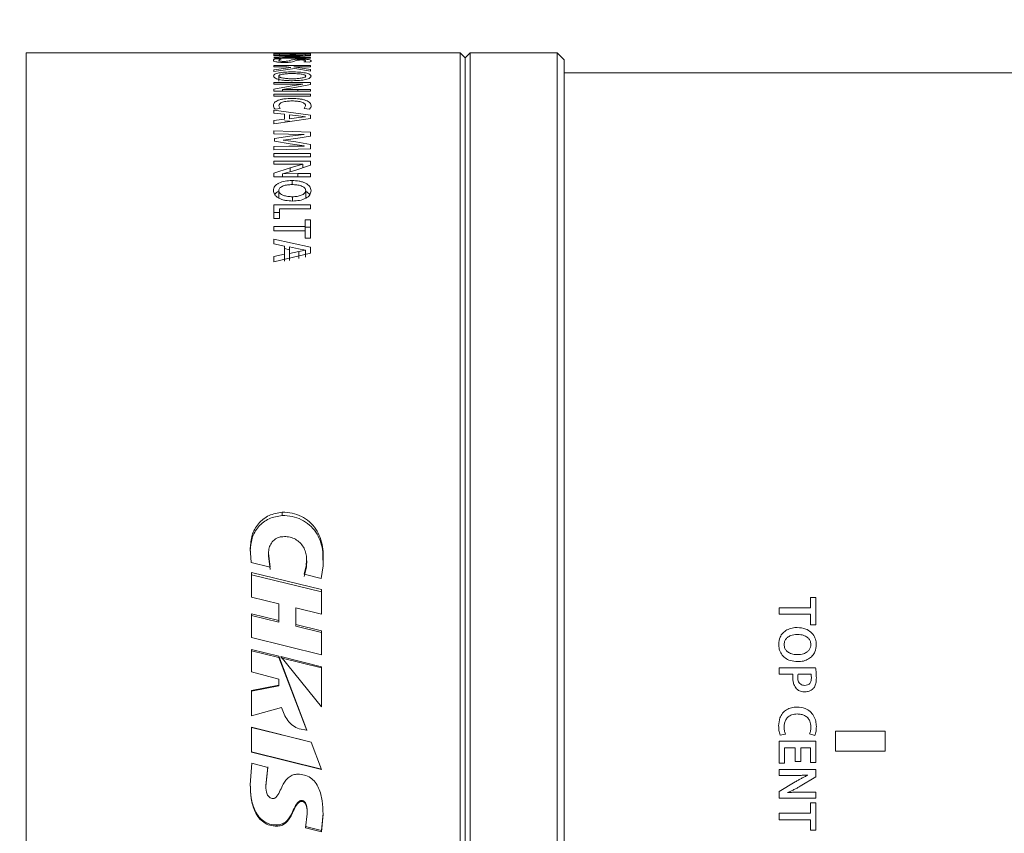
# Model space of a CAD drawing. Header units: millimetres. Extents: x 0 to 1118, y 0 to 864.
# Tile 471 of 512: x 717 to 741, y 621 to 642. Entities that reach past the tile are written whole.
import ezdxf

# ---------------------------------------------------------------- set-up
doc = ezdxf.new("R2010")
doc.units = ezdxf.units.MM
doc.styles.add('SLDTEXTSTYLE0', font='TXT', dxfattribs={"width": 0.605})
doc.dimstyles.new('SLDDIMSTYLE4', dxfattribs={"dimtxt": 3.175, "dimasz": 3.302, "dimexe": 0, "dimexo": 0.0625, "dimgap": 0.79375, "dimtad": 0, "dimtih": 1, "dimtoh": 1, "dimlfac": 4, "dimrnd": 1e-09, "dimzin": 4, "dimdsep": 46, "dimtxsty": 'SLDTEXTSTYLE0', "dimsah": 1, "dimcen": 0.09, "dimadec": 0, "dimazin": 1, "dimtfac": 1, "dimtofl": 0, "dimtmove": 0, "dimatfit": 3, "dimfxl": 1, "dimfrac": 2, "dimtolj": 1, "dimtzin": 12, "dimarcsym": 0})

# ---------------------------------------------------------------- blocks, each defined once
blk = doc.blocks.new('_D_35')
at = {"color": 7, "linetype": 'Continuous', "lineweight": 0}
for p, q in [((794.435, 677.284), (669.723, 677.284)), ((671.323, 677.284), (671.323, 613.345)), ((671.323, 544.534), (671.323, 608.473)), ((791.287, 544.534), (669.723, 544.534))]:
    blk.add_line(p, q, dxfattribs=at)
for points in [[(671.323, 677.284), (670.815, 673.982), (671.831, 673.982)], [(671.323, 544.534), (671.831, 547.836), (670.815, 547.836)]]:
    blk.add_solid(points, dxfattribs=at)
at = {"color": 7, "linetype": 'Continuous', "lineweight": 0, "insert": (664.653, 612.565), "char_height": 3.175, "attachment_point": 1, "style": 'SLDTEXTSTYLE0'}
blk.add_mtext('531.00', dxfattribs=at)

msp = doc.modelspace()

# ---------------------------------------------------------------- linework, layer by layer
at = {"color": 7, "linetype": 'Continuous', "lineweight": 15}
for p, q in [((727.7122, 640.7819), (716.7622, 640.7819)), ((716.7622, 606.0319), (716.7622, 640.7819)), ((723.939, 640.7818), (723.013, 640.7818)), ((723.013, 640.7721), (723.013, 640.7818)), ((723.013, 640.7721), (723.1511, 640.7721)), ((723.939, 640.7673), (723.013, 640.7673)), ((723.013, 640.7358), (723.013, 640.7673)), ((723.013, 640.7358), (723.1511, 640.7358)), ((723.939, 640.7236), (723.013, 640.7236)), ((723.013, 640.7236), (723.013, 640.7106)), ((723.013, 640.7106), (723.3441, 640.7106)), ((723.419, 640.6952), (723.013, 640.6694)), ((723.013, 640.6494), (723.9378, 640.6494)), ((723.1974, 640.6235), (723.0577, 640.6284)), ((723.1511, 640.7807), (723.939, 640.7807)), ((723.1511, 640.7721), (723.1511, 640.7807)), ((723.1511, 640.7358), (723.1511, 640.7598)), ((723.1511, 640.7598), (723.4201, 640.7598)), ((723.2274, 640.666), (723.5397, 640.6834)), ((723.615, 640.6674), (723.2274, 640.6657)), ((723.2274, 640.6657), (723.2274, 640.666)), ((723.3441, 640.7106), (723.7373, 640.7113)), ((723.7384, 640.7109), (723.419, 640.6952)), ((723.4201, 640.7387), (723.4201, 640.7598)), ((723.4201, 640.7387), (723.5573, 640.7387)), ((723.5397, 640.6834), (723.939, 640.7072)), ((723.5573, 640.7387), (723.5573, 640.7598)), ((723.5573, 640.7598), (723.8008, 640.7598)), ((723.9378, 640.6674), (723.615, 640.6674)), ((723.7373, 640.7113), (723.7384, 640.7109)), ((723.8008, 640.7373), (723.8008, 640.7598)), ((723.8008, 640.7373), (723.939, 640.7373)), ((723.9378, 640.6494), (723.9378, 640.6674)), ((723.939, 640.7807), (723.939, 640.7818)), ((723.939, 640.7373), (723.939, 640.7673)), ((723.939, 640.7072), (723.939, 640.7236)), ((727.8372, 640.6569), (727.7122, 640.7819)), ((727.7122, 606.0319), (727.7122, 640.7819)), ((727.9621, 640.7819), (727.8372, 640.6569)), ((727.8372, 606.1569), (727.8372, 640.6569)), ((730.1604, 640.7819), (727.9621, 640.7819)), ((727.9621, 606.0319), (727.9621, 640.7819)), ((730.3372, 640.6051), (730.1604, 640.7819)), ((730.1604, 606.0319), (730.1604, 640.7819)), ((730.3372, 606.2087), (730.3372, 640.6051)), ((723.939, 640.4613), (723.013, 640.4613)), ((723.013, 640.4293), (723.013, 640.4613)), ((723.013, 640.4293), (723.3386, 640.4293)), ((723.4375, 640.4126), (723.013, 640.3569)), ((723.013, 640.3123), (723.5447, 640.3874)), ((723.013, 640.3123), (723.013, 640.3569)), ((723.3386, 640.4293), (723.4375, 640.4126)), ((723.5131, 640.4284), (723.5131, 640.4293)), ((723.5131, 640.4293), (723.939, 640.4293)), ((723.6134, 640.4148), (723.5131, 640.4284)), ((723.5447, 640.3874), (723.939, 640.3171)), ((723.939, 640.3638), (723.6134, 640.4148)), ((723.7698, 640.5532), (723.9052, 640.5469)), ((723.939, 640.4293), (723.939, 640.4613)), ((723.939, 640.3171), (723.939, 640.3638)), ((723.1374, 640.1961), (723.1374, 640.0661)), ((761.3872, 640.2819), (730.3372, 640.2819)), ((723.939, 640.0361), (723.013, 640.0361)), ((723.013, 640.0361), (723.013, 639.9918)), ((723.013, 639.9918), (723.3441, 639.9918)), ((723.419, 639.9428), (723.013, 639.8671)), ((723.013, 639.8123), (723.013, 639.8671)), ((723.2274, 639.8576), (723.5397, 639.9075)), ((723.615, 639.8614), (723.2274, 639.8567)), ((723.2274, 639.8567), (723.2274, 639.8576)), ((723.2274, 639.8123), (723.2274, 639.8567)), ((723.3441, 639.9918), (723.7373, 639.9941)), ((723.7384, 639.9929), (723.419, 639.9428)), ((723.5397, 639.9075), (723.939, 639.9807)), ((723.9378, 639.8614), (723.615, 639.8614)), ((723.7373, 639.9941), (723.7384, 639.9929)), ((723.9378, 639.8123), (723.9378, 639.8614)), ((723.939, 639.9807), (723.939, 640.0361)), ((723.013, 639.8123), (723.9378, 639.8123)), ((723.939, 639.7437), (723.013, 639.7437)), ((723.013, 639.6873), (723.013, 639.7437)), ((723.013, 639.6873), (723.939, 639.6873)), ((723.939, 639.6873), (723.939, 639.7437)), ((723.0409, 639.3653), (723.1728, 639.3762)), ((723.1728, 639.3762), (723.1384, 639.4477)), ((723.8135, 639.4472), (723.778, 639.3767)), ((723.778, 639.3767), (723.911, 639.3621)), ((723.939, 639.2138), (723.013, 639.3345)), ((723.013, 639.2641), (723.013, 639.3345)), ((723.013, 639.2641), (723.2798, 639.2314)), ((723.013, 638.9929), (723.939, 639.1232)), ((723.2798, 639.108), (723.013, 639.072)), ((723.2798, 639.108), (723.2798, 639.2314)), ((723.4053, 639.1203), (723.4053, 639.2201)), ((723.4053, 639.2201), (723.6325, 639.1904)), ((723.6374, 639.1511), (723.4053, 639.1203)), ((723.6325, 639.1904), (723.8135, 639.172)), ((723.8135, 639.1709), (723.6374, 639.1511)), ((723.8135, 639.172), (723.8135, 639.1709)), ((723.939, 639.1232), (723.939, 639.2138)), ((723.013, 638.9929), (723.013, 639.072)), ((723.4053, 639.0549), (723.2798, 639.071)), ((723.9378, 638.7848), (723.013, 638.8135)), ((723.013, 638.7399), (723.013, 638.8135)), ((723.013, 638.7399), (723.3838, 638.7302)), ((723.4182, 638.6768), (723.0239, 638.6174)), ((723.0239, 638.554), (723.0239, 638.6174)), ((723.2442, 638.5808), (723.5645, 638.6221)), ((723.3838, 638.7302), (723.7766, 638.7224)), ((723.7766, 638.7211), (723.4182, 638.6768)), ((723.5645, 638.6221), (723.9378, 638.68)), ((723.7766, 638.7224), (723.7766, 638.7211)), ((723.9378, 638.68), (723.9378, 638.7848)), ((723.3894, 638.4251), (723.013, 638.4162)), ((723.013, 638.3325), (723.013, 638.4162)), ((723.013, 638.3325), (723.9378, 638.3598)), ((723.0239, 638.554), (723.4235, 638.4876)), ((723.2443, 638.5787), (723.2442, 638.5808)), ((723.5658, 638.5337), (723.2443, 638.5787)), ((723.7766, 638.4307), (723.3894, 638.4251)), ((723.4235, 638.4876), (723.7766, 638.4327)), ((723.9378, 638.4705), (723.5658, 638.5337)), ((723.7766, 638.4327), (723.7766, 638.4307)), ((723.9378, 638.3598), (723.9378, 638.4705)), ((723.939, 638.2458), (723.013, 638.2458)), ((723.013, 638.16), (723.013, 638.2458)), ((723.013, 638.16), (723.939, 638.16)), ((723.939, 638.16), (723.939, 638.2458)), ((723.939, 638.0508), (723.013, 638.0508)), ((723.013, 638.0508), (723.013, 637.969)), ((723.013, 637.969), (723.3441, 637.969)), ((723.419, 637.8801), (723.013, 637.7452)), ((723.3441, 637.969), (723.7373, 637.9733)), ((723.7384, 637.9712), (723.419, 637.8801)), ((723.5397, 637.8168), (723.939, 637.9488)), ((723.7373, 637.9733), (723.7384, 637.9712)), ((723.7384, 637.8825), (723.7384, 637.9712)), ((723.939, 637.9488), (723.939, 638.0508)), ((723.013, 637.6492), (723.013, 637.7452)), ((723.013, 637.6492), (723.9378, 637.6492)), ((723.2274, 637.7284), (723.5397, 637.8168)), ((723.615, 637.7351), (723.2274, 637.7268)), ((723.2274, 637.7268), (723.2274, 637.7284)), ((723.2274, 637.6492), (723.2274, 637.7268)), ((723.9378, 637.7351), (723.615, 637.7351)), ((723.9378, 637.6492), (723.9378, 637.7351)), ((723.1374, 637.3055), (723.1374, 637.1055)), ((723.4787, 637.1515), (723.4787, 637.0435)), ((723.8147, 637.3055), (723.8147, 637.1056)), ((723.939, 636.9469), (723.013, 636.9469)), ((723.013, 636.5996), (723.013, 636.9469)), ((723.939, 636.8438), (723.939, 636.9469)), ((723.1511, 636.7521), (723.013, 636.7521)), ((723.1511, 636.8438), (723.939, 636.8438)), ((723.1511, 636.5996), (723.1511, 636.8438)), ((723.013, 636.5996), (723.1511, 636.5996)), ((723.8008, 636.3973), (723.013, 636.3973)), ((723.013, 636.2881), (723.013, 636.3973)), ((723.939, 636.5708), (723.8008, 636.5708)), ((723.8008, 636.3973), (723.8008, 636.5708)), ((723.8008, 636.4656), (723.8008, 636.2777)), ((723.8008, 636.2881), (723.8008, 636.3973)), ((723.939, 636.3814), (723.8008, 636.3814)), ((723.939, 636.1079), (723.939, 636.5708)), ((723.013, 636.2881), (723.8008, 636.2881)), ((723.8008, 636.1079), (723.8008, 636.2881)), ((723.939, 635.8759), (723.013, 636.0804)), ((723.013, 635.9606), (723.013, 636.0804)), ((723.013, 635.9606), (723.2798, 635.9055)), ((723.2798, 635.6999), (723.2798, 635.9055)), ((723.4053, 635.8864), (723.6325, 635.8367)), ((723.4053, 635.7202), (723.4053, 635.8864)), ((723.8008, 636.1079), (723.939, 636.1079)), ((723.939, 635.7251), (723.939, 635.8759)), ((723.013, 635.5115), (723.939, 635.7251)), ((723.2798, 635.6999), (723.013, 635.6407)), ((723.013, 635.5115), (723.013, 635.6407)), ((723.4053, 635.8126), (723.2798, 635.8399)), ((723.2798, 635.6999), (723.2798, 635.523)), ((723.6374, 635.7713), (723.4053, 635.7202)), ((723.4053, 635.7202), (723.4053, 635.5431)), ((723.6325, 635.8367), (723.8135, 635.806)), ((723.8135, 635.8041), (723.6374, 635.7713)), ((723.8135, 635.806), (723.8135, 635.8041)), ((723.8135, 635.8041), (723.8135, 635.6257)), ((723.2238, 629.1887), (723.2238, 629.1055)), ((722.4379, 627.9156), (722.4169, 628.2752)), ((722.9174, 627.8002), (722.4379, 627.9156)), ((722.8762, 628.1538), (722.9174, 627.8002)), ((722.8762, 628.1538), (722.8762, 628.0855)), ((722.8762, 628.0855), (722.9174, 627.7369)), ((723.8397, 627.8973), (723.8397, 627.9628)), ((722.4499, 627.6647), (724.2106, 627.2356)), ((722.4499, 627.0448), (722.4499, 627.6647)), ((723.7729, 627.6221), (723.8348, 627.8649)), ((723.7729, 627.5614), (723.8348, 627.8008)), ((723.8348, 627.8008), (723.8295, 627.8966)), ((723.8348, 627.8649), (723.8348, 627.8008)), ((724.253, 627.832), (724.2057, 627.5124)), ((722.4499, 627.6034), (724.2106, 627.1805)), ((724.2057, 627.5124), (723.7729, 627.6221)), ((724.2106, 626.6127), (724.2106, 627.2356)), ((723.1361, 626.8752), (722.4499, 627.0448)), ((723.1363, 626.4569), (723.1361, 626.8752)), ((723.5682, 626.3506), (723.5682, 626.7748)), ((724.2106, 626.6127), (723.5682, 626.7748)), ((722.4499, 626.6223), (723.1363, 626.4569)), ((722.4499, 626.0274), (722.4499, 626.6223)), ((722.4499, 626.576), (723.1363, 626.413)), ((723.1363, 626.4569), (723.1363, 626.413)), ((723.5682, 626.3506), (724.2106, 626.1877)), ((723.5682, 626.3506), (723.5682, 626.3082)), ((723.5682, 626.3082), (724.2106, 626.1476)), ((724.2106, 625.5871), (724.2106, 626.1877)), ((724.2106, 625.5871), (722.4499, 626.0274)), ((722.4499, 625.7205), (723.1339, 625.5509)), ((722.4499, 625.1553), (722.4499, 625.7205)), ((722.4499, 625.6872), (723.1339, 625.5201)), ((723.1339, 625.5509), (723.8461, 623.6809)), ((723.1339, 625.5509), (723.1339, 625.5201)), ((723.1339, 625.5201), (723.8461, 623.677)), ((723.1877, 625.5401), (724.2106, 625.2851)), ((724.2106, 624.2725), (723.1877, 625.5401)), ((723.1877, 625.5094), (724.2106, 625.2581)), ((724.2106, 624.2725), (724.2106, 625.2851)), ((723.1361, 624.97), (722.4499, 625.1553)), ((723.1361, 624.8232), (723.1361, 624.97)), ((722.4499, 624.6866), (723.1361, 624.8232)), ((722.4499, 624.6682), (723.1361, 624.8029)), ((722.4499, 624.0501), (722.4499, 624.6866)), ((723.1361, 624.8232), (723.1361, 624.8029)), ((723.2016, 624.2594), (722.4499, 624.0501)), ((722.4499, 623.7588), (723.9539, 623.3819)), ((722.4499, 623.1316), (722.4499, 623.7588)), ((722.4499, 623.7537), (723.7242, 623.439)), ((723.8461, 623.6809), (723.6528, 623.7168)), ((723.9539, 623.3819), (724.2103, 622.6905)), ((724.2096, 622.7008), (722.4499, 623.1356)), ((724.2096, 622.6905), (722.4499, 623.1316)), ((722.415, 622.3028), (722.4516, 622.8474)), ((722.4516, 622.8474), (722.8598, 622.7458)), ((722.8598, 622.7553), (722.808, 622.285)), ((722.8598, 622.7458), (722.808, 622.2687)), ((724.2103, 622.7008), (724.2096, 622.7008)), ((724.2103, 622.6905), (724.2096, 622.6905)), ((722.808, 622.2687), (722.808, 622.285)), ((723.7108, 621.8844), (723.7108, 621.9063)), ((723.8089, 621.2194), (723.8557, 621.5688)), ((723.8557, 621.5688), (723.8557, 621.5953)), ((724.2542, 621.5912), (724.2152, 621.152)), ((724.2542, 621.5647), (724.2152, 621.1191)), ((723.0837, 621.2595), (723.0837, 621.2904)), ((724.2152, 621.152), (723.8089, 621.2509)), ((724.2152, 621.1191), (723.8089, 621.2194)), ((724.2152, 621.1191), (724.2152, 621.152))]:
    msp.add_line(p, q, dxfattribs=at)
at = {"color": 9, "linetype": 'Continuous', "lineweight": 0}
for p, q in [((723.615, 639.8123), (723.615, 639.8614)), ((723.419, 637.7827), (723.419, 637.8801)), ((723.615, 637.6492), (723.615, 637.7351)), ((723.6374, 635.7713), (723.6374, 635.5934)), ((736.5508, 627.0357), (736.689, 627.0357)), ((736.5508, 626.7722), (736.5508, 627.0357)), ((736.689, 627.0357), (736.689, 626.3423)), ((735.763, 626.7722), (736.5508, 626.7722)), ((735.763, 626.6086), (735.763, 626.7722)), ((736.5508, 626.6086), (735.763, 626.6086)), ((736.5508, 626.3423), (736.5508, 626.6086)), ((736.689, 626.3423), (736.5508, 626.3423)), ((736.5647, 625.8446), (736.5647, 625.8445)), ((736.7005, 625.8405), (736.7007, 625.8404)), ((735.763, 625.0964), (735.763, 625.26)), ((736.1113, 625.0964), (735.763, 625.0964)), ((736.5676, 625.0964), (736.2389, 625.0964)), ((735.9228, 623.5861), (735.7909, 623.5586)), ((736.661, 623.5504), (736.528, 623.5874)), ((737.1871, 623.6569), (737.1871, 623.1569)), ((738.4372, 623.6569), (737.1871, 623.6569)), ((738.4372, 623.1569), (738.4372, 623.6569)), ((735.763, 623.4047), (736.689, 623.4047)), ((735.763, 622.8514), (735.763, 623.4047)), ((735.9011, 623.2411), (735.9011, 622.8514)), ((736.1701, 623.2411), (735.9011, 623.2411)), ((736.1701, 622.8925), (736.1701, 623.2411)), ((736.5508, 623.2411), (736.3073, 623.2411)), ((736.3073, 623.2411), (736.3073, 622.8925)), ((736.5508, 622.872), (736.5508, 623.2411)), ((736.689, 623.4047), (736.689, 622.872)), ((737.1871, 623.1569), (738.4372, 623.1569)), ((735.9011, 622.8514), (735.763, 622.8514)), ((735.763, 622.6931), (736.689, 622.6931)), ((735.763, 622.5422), (735.763, 622.6931)), ((736.3073, 622.8925), (736.1701, 622.8925)), ((736.689, 622.872), (736.5508, 622.872)), ((736.689, 622.6931), (736.689, 622.5052)), ((736.0941, 622.5422), (735.763, 622.5422)), ((736.689, 622.5052), (736.2897, 622.2666)), ((736.4884, 622.5462), (736.4873, 622.5502)), ((735.763, 622.1391), (736.169, 622.3804)), ((735.763, 621.9704), (735.763, 622.1391)), ((736.6878, 621.9704), (735.763, 621.9704)), ((735.9774, 622.1094), (735.9774, 622.1066)), ((736.365, 622.1213), (736.6878, 622.1213)), ((736.6878, 622.1213), (736.6878, 621.9704)), ((736.5508, 621.8511), (736.689, 621.8511)), ((736.5508, 621.5876), (736.5508, 621.8511)), ((736.689, 621.8511), (736.689, 621.1577)), ((735.763, 621.5876), (736.5508, 621.5876)), ((735.763, 621.424), (735.763, 621.5876)), ((736.5508, 621.424), (735.763, 621.424)), ((736.5508, 621.1577), (736.5508, 621.424)), ((736.689, 621.1577), (736.5508, 621.1577))]:
    msp.add_line(p, q, dxfattribs=at)
at = {"color": 9, "linetype": 'Continuous', "lineweight": 0, "flags": 128}
msp.add_lwpolyline([(735.763, 625.26), (736.223, 625.26), (736.683, 625.26)], dxfattribs=at)
at = {"color": 7, "linetype": 'Continuous', "lineweight": 15}
for points, knots in [([(723.0577, 640.6284), (723.0408, 640.6232), (723.007, 640.6128), (723.0025, 640.6006), (723.0002, 640.5945)], [0, 0, 0, 0, 0.4995079, 1, 1, 1, 1]), ([(723.0002, 640.5945), (723.0028, 640.5884), (723.0078, 640.5762), (723.0472, 640.5606), (723.1041, 640.5509), (723.1555, 640.5451), (723.2146, 640.5416), (723.2561, 640.5412), (723.2768, 640.541)], [0, 0, 0, 0, 0.2503596, 0.4995146, 0.6239907, 0.7485956, 0.874677, 1, 1, 1, 1]), ([(723.1384, 640.5929), (723.1412, 640.5984), (723.1466, 640.6095), (723.1805, 640.6189), (723.1974, 640.6235)], [0, 0, 0, 0, 0.5000838, 1, 1, 1, 1]), ([(723.2645, 640.5674), (723.2546, 640.5675), (723.235, 640.5677), (723.2072, 640.5693), (723.1838, 640.5721), (723.159, 640.5768), (723.1416, 640.584), (723.1395, 640.5899), (723.1384, 640.5929)], [0, 0, 0, 0, 0.12568534, 0.24929708, 0.37274107, 0.49450692, 0.74563125, 1, 1, 1, 1]), ([(723.4178, 640.5923), (723.4034, 640.5867), (723.3852, 640.5795), (723.3467, 640.5723), (723.3225, 640.5694), (723.2948, 640.5676), (723.2746, 640.5675), (723.2645, 640.5674)], [0, 0, 0, 0, 0.499853, 0.6323874, 0.7499452, 0.8749214, 1, 1, 1, 1]), ([(723.6862, 640.6264), (723.6537, 640.6259), (723.6049, 640.6253), (723.5483, 640.6208), (723.4766, 640.6119), (723.4439, 640.601), (723.4178, 640.5923)], [0, 0, 0, 0, 0.2497883, 0.3751741, 0.500656, 1, 1, 1, 1]), ([(723.5506, 640.5777), (723.566, 640.5836), (723.5852, 640.5909), (723.6202, 640.5984), (723.6429, 640.6015), (723.6715, 640.6035), (723.6923, 640.6037), (723.7027, 640.6038)], [0, 0, 0, 0, 0.500374, 0.6255236, 0.750367, 0.8751405, 1, 1, 1, 1]), ([(723.9517, 640.5809), (723.9491, 640.5867), (723.9439, 640.5983), (723.902, 640.6111), (723.8486, 640.6188), (723.7998, 640.6232), (723.7444, 640.6259), (723.7056, 640.6262), (723.6862, 640.6264)], [0, 0, 0, 0, 0.2502339, 0.4994799, 0.6245254, 0.7497296, 0.874808, 1, 1, 1, 1]), ([(723.7027, 640.6038), (723.7115, 640.6037), (723.7291, 640.6035), (723.7532, 640.6018), (723.7737, 640.5994), (723.7958, 640.5954), (723.8104, 640.5892), (723.8125, 640.5839), (723.8135, 640.5813)], [0, 0, 0, 0, 0.1250093, 0.2500016, 0.3750789, 0.5000776, 0.7495932, 1, 1, 1, 1]), ([(723.2768, 640.541), (723.309, 640.5414), (723.3574, 640.5421), (723.4154, 640.5469), (723.4654, 640.5535), (723.5133, 640.564), (723.5382, 640.5732), (723.5506, 640.5777)], [0, 0, 0, 0, 0.2493514, 0.3744317, 0.4996035, 0.7495537, 1, 1, 1, 1]), ([(723.8135, 640.5813), (723.812, 640.5765), (723.8089, 640.5669), (723.7828, 640.5578), (723.7698, 640.5532)], [0, 0, 0, 0, 0.50028973, 1, 1, 1, 1]), ([(723.9052, 640.5469), (723.9195, 640.5525), (723.9481, 640.5637), (723.9505, 640.5751), (723.9517, 640.5809)], [0, 0, 0, 0, 0.49945, 1, 1, 1, 1]), ([(723.4692, 640.3021), (723.4101, 640.3011), (723.2922, 640.299), (723.1581, 640.282), (723.0763, 640.2614), (723.0164, 640.2362), (723.0074, 640.2136), (723.0014, 640.1985)], [0, 0, 0, 0, 0.2502745, 0.4997547, 0.6256713, 0.7503158, 1, 1, 1, 1]), ([(723.0014, 640.1985), (723.0073, 640.1825), (723.0162, 640.1584), (723.0777, 640.1293), (723.1395, 640.1107), (723.216, 640.0961), (723.3308, 640.0832), (723.4239, 640.0814), (723.4855, 640.0801)], [0, 0, 0, 0, 0.2492931, 0.3744016, 0.4995661, 0.6218534, 0.7499288, 1, 1, 1, 1]), ([(723.1374, 640.1961), (723.139, 640.2011), (723.1421, 640.2112), (723.1638, 640.2252), (723.1995, 640.2371), (723.2618, 640.249), (723.3542, 640.2584), (723.4327, 640.2595), (723.472, 640.2601)], [0, 0, 0, 0, 0.12512611, 0.25014533, 0.37509865, 0.5002108, 0.7498218, 1, 1, 1, 1]), ([(723.4787, 640.1289), (723.439, 640.1294), (723.3596, 640.1306), (723.2647, 640.1407), (723.2008, 640.1535), (723.1641, 640.1662), (723.1463, 640.1783), (723.1389, 640.1884), (723.1379, 640.1935), (723.1374, 640.1961)], [0, 0, 0, 0, 0.2501752, 0.4997515, 0.629813, 0.7497328, 0.8747126, 0.9373402, 1, 1, 1, 1]), ([(723.9505, 640.1951), (723.9442, 640.2106), (723.9346, 640.2339), (723.8725, 640.2598), (723.8097, 640.2759), (723.7339, 640.2881), (723.6215, 640.2995), (723.5301, 640.3011), (723.4692, 640.3021)], [0, 0, 0, 0, 0.2492717, 0.3736948, 0.4995695, 0.6247659, 0.7499982, 1, 1, 1, 1]), ([(723.472, 640.2601), (723.5119, 640.2596), (723.5917, 640.2585), (723.6872, 640.2494), (723.7514, 640.2375), (723.788, 640.2255), (723.81, 640.2114), (723.8131, 640.2012), (723.8147, 640.1961)], [0, 0, 0, 0, 0.2501842, 0.4998616, 0.6299626, 0.7498275, 0.874846, 1, 1, 1, 1]), ([(723.8147, 640.1961), (723.813, 640.1911), (723.8097, 640.1809), (723.7877, 640.1664), (723.752, 640.1538), (723.6887, 640.1413), (723.5965, 640.1308), (723.518, 640.1295), (723.4787, 640.1289)], [0, 0, 0, 0, 0.1251465, 0.2501331, 0.3741087, 0.5001481, 0.7498985, 1, 1, 1, 1]), ([(723.4855, 640.0801), (723.5447, 640.0814), (723.6629, 640.084), (723.7967, 640.1045), (723.8777, 640.1281), (723.9362, 640.1564), (723.9449, 640.1796), (723.9507, 640.1951)], [0, 0, 0, 0, 0.250173, 0.4996471, 0.6249628, 0.7501604, 1, 1, 1, 1]), ([(723.4645, 639.6328), (723.4018, 639.6311), (723.3079, 639.6285), (723.1946, 639.6087), (723.1212, 639.5874), (723.0638, 639.5601), (723.0121, 639.5176), (723.005, 639.482), (723.0002, 639.4582)], [0, 0, 0, 0, 0.2496871, 0.3748063, 0.4999292, 0.6250264, 0.7501855, 1, 1, 1, 1]), ([(723.9517, 639.4498), (723.9464, 639.4747), (723.9383, 639.5121), (723.8812, 639.5558), (723.8216, 639.5843), (723.7459, 639.6069), (723.6279, 639.6278), (723.5297, 639.6308), (723.4645, 639.6328)], [0, 0, 0, 0, 0.24965937, 0.37482813, 0.50001054, 0.62428073, 0.75026709, 1, 1, 1, 1]), ([(723.0002, 639.4582), (723.0011, 639.4425), (723.0027, 639.4111), (723.0282, 639.3806), (723.0409, 639.3653)], [0, 0, 0, 0, 0.5006998, 1, 1, 1, 1]), ([(723.1384, 639.4477), (723.1419, 639.4645), (723.1471, 639.4898), (723.1861, 639.5197), (723.2284, 639.5385), (723.2814, 639.5529), (723.3623, 639.5661), (723.4286, 639.5678), (723.4726, 639.5689)], [0, 0, 0, 0, 0.2496632, 0.3759747, 0.4998679, 0.62305, 0.7501552, 1, 1, 1, 1]), ([(723.4726, 639.5689), (723.5171, 639.5678), (723.5839, 639.5661), (723.6661, 639.5532), (723.7207, 639.5388), (723.7632, 639.5196), (723.8047, 639.4898), (723.81, 639.4642), (723.8135, 639.4472)], [0, 0, 0, 0, 0.2499966, 0.3751597, 0.5002433, 0.6253707, 0.7505212, 1, 1, 1, 1]), ([(723.911, 639.3621), (723.9237, 639.3764), (723.949, 639.4052), (723.9508, 639.4349), (723.9517, 639.4498)], [0, 0, 0, 0, 0.49932782, 1, 1, 1, 1]), ([(723.4692, 637.5604), (723.4101, 637.5579), (723.2922, 637.5527), (723.1581, 637.5105), (723.0763, 637.4606), (723.0164, 637.3996), (723.0074, 637.3466), (723.0014, 637.3112)], [0, 0, 0, 0, 0.25027455, 0.49975472, 0.62567126, 0.7503153, 1, 1, 1, 1]), ([(723.1374, 637.3055), (723.139, 637.3172), (723.1421, 637.3407), (723.1638, 637.3738), (723.1995, 637.4021), (723.2618, 637.4306), (723.3542, 637.4533), (723.4327, 637.4561), (723.472, 637.4574)], [0, 0, 0, 0, 0.1251258, 0.2501461, 0.375099, 0.5002108, 0.749822, 1, 1, 1, 1]), ([(723.9505, 637.3031), (723.9442, 637.3395), (723.9346, 637.3941), (723.8725, 637.4566), (723.8097, 637.4957), (723.7339, 637.5257), (723.6215, 637.5537), (723.5301, 637.5578), (723.4692, 637.5604)], [0, 0, 0, 0, 0.2492727, 0.3736955, 0.4995701, 0.6247662, 0.7499982, 1, 1, 1, 1]), ([(723.4692, 637.4561), (723.4692, 637.457), (723.4692, 637.4917), (723.4692, 637.5265), (723.4692, 637.5604)], [0, 0, 0, 0, 0.0237299, 1, 1, 1, 1]), ([(723.472, 637.4574), (723.5119, 637.4562), (723.5917, 637.4536), (723.6872, 637.4315), (723.7514, 637.4031), (723.788, 637.3745), (723.81, 637.3413), (723.8131, 637.3174), (723.8147, 637.3055)], [0, 0, 0, 0, 0.250184, 0.4998618, 0.6299626, 0.7498271, 0.8748457, 1, 1, 1, 1]), ([(723.0014, 637.3112), (723.0073, 637.274), (723.0162, 637.2182), (723.0777, 637.1523), (723.1395, 637.1106), (723.216, 637.0783), (723.3308, 637.0497), (723.4239, 637.0456), (723.4855, 637.0429)], [0, 0, 0, 0, 0.249293, 0.37440109, 0.49956596, 0.62185343, 0.7499287, 1, 1, 1, 1]), ([(723.1255, 637.2853), (723.1097, 637.2761), (723.0733, 637.2551), (723.0401, 637.228), (723.0343, 637.2096), (723.0339, 637.2081)], [0, 0, 0, 0, 0.4153049, 0.9531116, 1, 1, 1, 1]), ([(723.4787, 637.1515), (723.439, 637.1528), (723.3596, 637.1554), (723.2647, 637.1783), (723.2008, 637.2073), (723.1641, 637.2363), (723.1463, 637.2641), (723.1389, 637.2876), (723.1379, 637.2995), (723.1374, 637.3055)], [0, 0, 0, 0, 0.2501755, 0.4997515, 0.6298131, 0.7497326, 0.8747125, 0.93734, 1, 1, 1, 1]), ([(723.8147, 637.3055), (723.813, 637.2938), (723.8097, 637.2702), (723.7877, 637.2369), (723.752, 637.2081), (723.6887, 637.1795), (723.5965, 637.1559), (723.518, 637.1529), (723.4787, 637.1515)], [0, 0, 0, 0, 0.12514712, 0.25013408, 0.37410885, 0.50014764, 0.74989828, 1, 1, 1, 1]), ([(723.4855, 637.0429), (723.5447, 637.0457), (723.6629, 637.0514), (723.7967, 637.0969), (723.8777, 637.1498), (723.9362, 637.2136), (723.9449, 637.2673), (723.9507, 637.3031)], [0, 0, 0, 0, 0.25017284, 0.499647, 0.62496231, 0.75016084, 1, 1, 1, 1]), ([(723.9179, 637.199), (723.917, 637.2018), (723.9109, 637.2222), (723.8695, 637.2535), (723.8297, 637.283), (723.8013, 637.2939), (723.7983, 637.2951)], [0, 0, 0, 0, 0.0702891, 0.5053006, 0.9462057, 1, 1, 1, 1]), ([(722.4169, 628.2752), (722.4244, 628.3866), (722.4393, 628.6093), (722.6046, 628.9088), (722.8788, 629.1294), (723.1089, 629.1689), (723.2238, 629.1887)], [0, 0, 0, 0, 0.25039773, 0.50035937, 0.75041888, 1, 1, 1, 1]), ([(723.2238, 629.1887), (723.3075, 629.184), (723.4748, 629.1745), (723.7118, 629.0883), (723.9184, 628.9508), (724.0789, 628.7649), (724.1869, 628.548), (724.27, 628.2364), (724.2598, 627.9937), (724.253, 627.832)], [0, 0, 0, 0, 0.1250218, 0.2501292, 0.3751184, 0.5001315, 0.6251834, 0.7502689, 1, 1, 1, 1]), ([(722.4169, 628.2052), (722.4244, 628.315), (722.4394, 628.5349), (722.6052, 628.8304), (722.8797, 629.0474), (723.109, 629.0861), (723.2238, 629.1055)], [0, 0, 0, 0, 0.2488612, 0.4980009, 0.7486458, 1, 1, 1, 1]), ([(723.2238, 629.1055), (723.3074, 629.1009), (723.4746, 629.0916), (723.7115, 629.0068), (723.918, 628.8714), (724.0789, 628.6882), (724.1859, 628.4741), (724.2553, 628.2358), (724.2504, 628.0678), (724.2478, 627.9795)], [0, 0, 0, 0, 0.1417712, 0.2834154, 0.4244943, 0.5650726, 0.7052531, 0.8452056, 1, 1, 1, 1]), ([(723.1681, 628.5614), (723.1457, 628.5555), (723.1008, 628.5436), (723.0214, 628.496), (722.9423, 628.4125), (722.8854, 628.2879), (722.8792, 628.1985), (722.8762, 628.1538)], [0, 0, 0, 0, 0.1251234, 0.2503644, 0.4999203, 0.7498133, 1, 1, 1, 1]), ([(723.8348, 627.8649), (723.8374, 627.9591), (723.8412, 628.1004), (723.7777, 628.2781), (723.6993, 628.3967), (723.5895, 628.4903), (723.4573, 628.5505), (723.3128, 628.578), (723.2163, 628.5669), (723.1681, 628.5614)], [0, 0, 0, 0, 0.2497346, 0.3748658, 0.4998989, 0.6248857, 0.7498885, 0.8749318, 1, 1, 1, 1]), ([(723.6528, 623.7168), (723.5965, 623.7412), (723.4844, 623.7897), (723.3132, 623.972), (723.2464, 624.1441), (723.2016, 624.2594)], [0, 0, 0, 0, 0.2492987, 0.4966185, 1, 1, 1, 1]), ([(722.9934, 621.956), (723.0031, 621.957), (723.0225, 621.959), (723.0567, 621.9789), (723.1527, 622.0897), (723.2047, 622.2608), (723.3125, 622.4223), (723.3942, 622.5057), (723.4987, 622.5631), (723.5764, 622.5694), (723.6153, 622.5726)], [0, 0, 0, 0, 0.0311909, 0.0624106, 0.1248259, 0.5003413, 0.6255214, 0.7504885, 0.8752136, 1, 1, 1, 1]), ([(723.6153, 622.5726), (723.6716, 622.569), (723.7842, 622.5618), (723.9381, 622.49), (724.0611, 622.3722), (724.1739, 622.1765), (724.2432, 621.8989), (724.2505, 621.6762), (724.2542, 621.5647)], [0, 0, 0, 0, 0.12509534, 0.25017998, 0.36948407, 0.50037123, 0.74997961, 1, 1, 1, 1]), ([(723.0837, 621.2904), (723.0255, 621.2945), (722.9091, 621.3026), (722.7515, 621.3787), (722.6247, 621.4983), (722.5054, 621.6953), (722.4277, 621.9767), (722.4192, 622.2047), (722.415, 622.3187)], [0, 0, 0, 0, 0.1262503, 0.2522023, 0.372143, 0.5025893, 0.751232, 1, 1, 1, 1]), ([(723.0837, 621.2595), (723.0255, 621.2637), (722.9089, 621.2719), (722.7512, 621.3493), (722.6245, 621.4707), (722.5053, 621.6707), (722.4277, 621.956), (722.4192, 622.1871), (722.415, 622.3028)], [0, 0, 0, 0, 0.1250932, 0.25019379, 0.36981326, 0.50039654, 0.74999984, 1, 1, 1, 1]), ([(722.808, 622.2687), (722.8119, 622.2005), (722.8168, 622.1143), (722.8652, 622.0249), (722.8991, 621.9873), (722.9427, 621.9608), (722.9765, 621.9576), (722.9934, 621.956)], [0, 0, 0, 0, 0.4992492, 0.6313368, 0.749964, 0.8750117, 1, 1, 1, 1]), ([(723.7108, 621.9063), (723.701, 621.9055), (723.6814, 621.9039), (723.6457, 621.8865), (723.5416, 621.7823), (723.4774, 621.5737), (723.339, 621.3818), (723.2016, 621.3005), (723.1231, 621.2938), (723.0837, 621.2904)], [0, 0, 0, 0, 0.0314972, 0.0629361, 0.1254608, 0.499844, 0.748884, 0.8742259, 1, 1, 1, 1]), ([(723.7108, 621.8844), (723.701, 621.8836), (723.6813, 621.8819), (723.6456, 621.8643), (723.5413, 621.7582), (723.4775, 621.5473), (723.3394, 621.3526), (723.2018, 621.2698), (723.1231, 621.263), (723.0837, 621.2595)], [0, 0, 0, 0, 0.0312738, 0.0625598, 0.1250324, 0.5008354, 0.7502595, 0.875109, 1, 1, 1, 1]), ([(723.8557, 621.5953), (723.8542, 621.6588), (723.8522, 621.7398), (723.8218, 621.8301), (723.8009, 621.8646), (723.7789, 621.8858), (723.758, 621.898), (723.735, 621.9052), (723.7189, 621.9059), (723.7108, 621.9063)], [0, 0, 0, 0, 0.4981369, 0.63456132, 0.74797616, 0.81215326, 0.87367365, 0.93676327, 1, 1, 1, 1]), ([(723.8557, 621.5688), (723.8542, 621.6333), (723.8523, 621.7154), (723.8218, 621.807), (723.801, 621.842), (723.7789, 621.8635), (723.7581, 621.876), (723.735, 621.8833), (723.7189, 621.884), (723.7108, 621.8844)], [0, 0, 0, 0, 0.49988, 0.6365677, 0.7499419, 0.8138531, 0.8749504, 0.9374386, 1, 1, 1, 1])]:
    msp.add_open_spline(points, degree=3, knots=knots, dxfattribs=at)
at = {"color": 9, "linetype": 'Continuous', "lineweight": 0}
for points, knots in [([(735.7514, 625.8541), (735.7578, 625.9153), (735.7687, 626.0189), (735.8524, 626.1417), (735.9583, 626.2218), (736.0852, 626.2687), (736.1761, 626.274), (736.2192, 626.2766)], [0, 0, 0, 0, 0.259252, 0.4380076, 0.6161569, 0.8177765, 1, 1, 1, 1]), ([(736.2192, 626.2766), (736.2931, 626.2698), (736.4171, 626.2583), (736.5675, 626.1657), (736.6585, 626.0518), (736.6953, 625.9359), (736.6991, 625.8661), (736.7005, 625.8405)], [0, 0, 0, 0, 0.3007042, 0.5049086, 0.7099309, 0.8934681, 1, 1, 1, 1]), ([(736.222, 626.1003), (736.1648, 626.0954), (736.0765, 626.088), (735.9766, 626.032), (735.92, 625.9731), (735.8924, 625.9077), (735.8889, 625.8637), (735.8874, 625.8445)], [0, 0, 0, 0, 0.3603275, 0.5562183, 0.7163251, 0.8767867, 1, 1, 1, 1]), ([(736.5647, 625.8445), (736.5606, 625.8786), (736.5538, 625.9367), (736.5025, 626.0103), (736.4218, 626.0652), (736.3231, 626.0962), (736.251, 626.0991), (736.222, 626.1003)], [0, 0, 0, 0, 0.2135903, 0.36448708, 0.54904514, 0.81846791, 1, 1, 1, 1]), ([(736.2355, 625.4141), (736.1695, 625.419), (736.0564, 625.4273), (735.911, 625.5001), (735.8145, 625.6027), (735.7599, 625.727), (735.7542, 625.813), (735.7514, 625.8541)], [0, 0, 0, 0, 0.2669385, 0.4568138, 0.6472321, 0.8318383, 1, 1, 1, 1]), ([(735.8874, 625.8445), (735.8914, 625.8107), (735.8983, 625.7526), (735.9504, 625.6795), (736.0307, 625.6247), (736.1288, 625.5945), (736.2, 625.5916), (736.2287, 625.5904)], [0, 0, 0, 0, 0.2130228, 0.3659882, 0.5521453, 0.8188645, 1, 1, 1, 1]), ([(736.2287, 625.5904), (736.2804, 625.5946), (736.3654, 625.6016), (736.465, 625.6512), (736.5258, 625.7083), (736.5581, 625.7747), (736.5625, 625.8219), (736.5647, 625.8446)], [0, 0, 0, 0, 0.3271321, 0.5387079, 0.6960959, 0.8537677, 1, 1, 1, 1]), ([(736.7007, 625.8404), (736.6947, 625.7803), (736.6846, 625.6784), (736.6055, 625.5545), (736.5026, 625.4738), (736.3756, 625.4227), (736.2825, 625.417), (736.2355, 625.4141)], [0, 0, 0, 0, 0.25411032, 0.43106827, 0.60778656, 0.80172472, 1, 1, 1, 1]), ([(736.683, 625.26), (736.6888, 625.2183), (736.6976, 625.1555), (736.7008, 625.0709), (736.7014, 625.0283), (736.7017, 625.007)], [0, 0, 0, 0, 0.4975447, 0.7486542, 1, 1, 1, 1]), ([(736.106, 625.0152), (736.1061, 625.0287), (736.1062, 625.0491), (736.1086, 625.0761), (736.1104, 625.0896), (736.1113, 625.0964)], [0, 0, 0, 0, 0.4986761, 0.7491318, 1, 1, 1, 1]), ([(736.2002, 624.7287), (736.1752, 624.7633), (736.1327, 624.8224), (736.11, 624.9242), (736.1074, 624.9845), (736.106, 625.0152)], [0, 0, 0, 0, 0.4102064, 0.7003379, 1, 1, 1, 1]), ([(736.2389, 625.0964), (736.2364, 625.0831), (736.2327, 625.063), (736.2314, 625.0358), (736.2315, 625.0221), (736.2315, 625.0152)], [0, 0, 0, 0, 0.4959915, 0.7476837, 1, 1, 1, 1]), ([(736.2315, 625.0152), (736.2332, 624.9873), (736.2361, 624.9409), (736.2644, 624.8812), (736.3029, 624.8422), (736.3541, 624.8192), (736.3906, 624.8166), (736.4104, 624.8152)], [0, 0, 0, 0, 0.274176, 0.4571805, 0.6411794, 0.8050475, 1, 1, 1, 1]), ([(736.4104, 624.8152), (736.4328, 624.8169), (736.4708, 624.8198), (736.5185, 624.846), (736.5525, 624.8851), (736.5732, 624.9388), (736.5752, 624.9797), (736.5762, 625.0003)], [0, 0, 0, 0, 0.23603257, 0.40036741, 0.56481131, 0.78006366, 1, 1, 1, 1]), ([(736.5762, 625.0003), (736.5757, 625.0163), (736.575, 625.0404), (736.5728, 625.0726), (736.5693, 625.0884), (736.5676, 625.0964)], [0, 0, 0, 0, 0.4980136, 0.7479675, 1, 1, 1, 1]), ([(736.7017, 625.007), (736.7011, 624.9834), (736.7, 624.9362), (736.6875, 624.8561), (736.6649, 624.7874), (736.6364, 624.7498), (736.6284, 624.7394)], [0, 0, 0, 0, 0.2505847, 0.5014786, 0.8614047, 1, 1, 1, 1]), ([(736.4178, 624.6516), (736.398, 624.6524), (736.3411, 624.6545), (736.262, 624.6764), (736.2168, 624.7146), (736.2002, 624.7287)], [0, 0, 0, 0, 0.2517784, 0.7244325, 1, 1, 1, 1]), ([(736.6284, 624.7394), (736.6052, 624.7181), (736.5617, 624.6782), (736.4846, 624.6551), (736.4376, 624.6527), (736.4178, 624.6516)], [0, 0, 0, 0, 0.3987047, 0.7459006, 1, 1, 1, 1]), ([(735.7502, 623.7973), (735.7555, 623.8635), (735.7644, 623.9756), (735.8418, 624.1163), (735.9457, 624.2072), (736.0754, 624.2601), (736.1673, 624.2659), (736.2145, 624.2688)], [0, 0, 0, 0, 0.26461097, 0.44755939, 0.63086328, 0.81078517, 1, 1, 1, 1]), ([(736.2145, 624.2688), (736.2851, 624.2624), (736.4035, 624.2516), (736.5476, 624.1633), (736.6402, 624.0502), (736.6932, 623.9154), (736.6989, 623.8205), (736.7017, 623.7754)], [0, 0, 0, 0, 0.26974986, 0.45229155, 0.63471926, 0.8262569, 1, 1, 1, 1]), ([(736.2226, 624.0925), (736.1734, 624.0887), (736.0916, 624.0823), (735.9908, 624.0249), (735.9284, 623.9522), (735.8943, 623.8631), (735.8904, 623.8017), (735.8884, 623.7699)], [0, 0, 0, 0, 0.279074, 0.4636132, 0.6486894, 0.8178931, 1, 1, 1, 1]), ([(736.5635, 623.7685), (736.5591, 623.8172), (736.5517, 623.8988), (736.4886, 623.9968), (736.4108, 624.0561), (736.3184, 624.0869), (736.2551, 624.0906), (736.2226, 624.0925)], [0, 0, 0, 0, 0.2725006, 0.4568726, 0.6418443, 0.8163154, 1, 1, 1, 1]), ([(735.7909, 623.5586), (735.7836, 623.5778), (735.769, 623.616), (735.7538, 623.6962), (735.7517, 623.7569), (735.7502, 623.7973)], [0, 0, 0, 0, 0.252166, 0.5032438, 1, 1, 1, 1]), ([(735.8884, 623.7699), (735.8889, 623.7542), (735.89, 623.7228), (735.8974, 623.6603), (735.9126, 623.6157), (735.9228, 623.5861)], [0, 0, 0, 0, 0.2507926, 0.5018582, 1, 1, 1, 1]), ([(736.528, 623.5874), (736.5336, 623.6019), (736.5448, 623.6309), (736.5599, 623.6911), (736.5621, 623.7376), (736.5635, 623.7685)], [0, 0, 0, 0, 0.2508791, 0.5017416, 1, 1, 1, 1]), ([(736.7017, 623.7754), (736.7012, 623.7562), (736.7002, 623.7177), (736.6928, 623.6411), (736.6737, 623.5866), (736.661, 623.5504)], [0, 0, 0, 0, 0.2510514, 0.5022989, 1, 1, 1, 1]), ([(736.4873, 622.5502), (736.4545, 622.5485), (736.389, 622.5452), (736.2579, 622.5426), (736.1596, 622.5424), (736.0941, 622.5422)], [0, 0, 0, 0, 0.25004084, 0.50008105, 1, 1, 1, 1]), ([(736.169, 622.3804), (736.195, 622.3953), (736.2471, 622.4252), (736.3263, 622.4679), (736.4064, 622.5091), (736.4611, 622.5339), (736.4884, 622.5462)], [0, 0, 0, 0, 0.2499893, 0.5000157, 0.7498754, 1, 1, 1, 1]), ([(736.2897, 622.2666), (736.2645, 622.252), (736.214, 622.2228), (736.1366, 622.1821), (736.058, 622.1436), (736.0043, 622.1208), (735.9774, 622.1094)], [0, 0, 0, 0, 0.249958, 0.4999642, 0.7497667, 1, 1, 1, 1]), ([(735.9774, 622.1066), (736.0096, 622.1091), (736.0741, 622.1141), (736.2033, 622.12), (736.3003, 622.1208), (736.365, 622.1213)], [0, 0, 0, 0, 0.2500494, 0.5001442, 1, 1, 1, 1])]:
    msp.add_open_spline(points, degree=3, knots=knots, dxfattribs=at)

# ---------------------------------------------------------------- dimensions: what is measured, and where the dimension line sits
at = {"color": 7, "linetype": 'Continuous', "lineweight": 0}
dim = msp.add_linear_dim(base=(671.3228, 544.5339), p1=(796.0348, 677.2839), p2=(792.8873, 544.5339), angle=90, dimstyle='SLDDIMSTYLE4', dxfattribs=at)
dim.commit()
dim.dimension.update_dxf_attribs({"geometry": '_D_35', "text_midpoint": (671.3228, 610.9089), "dimtype": 160})

doc.saveas('drawing.dxf')
